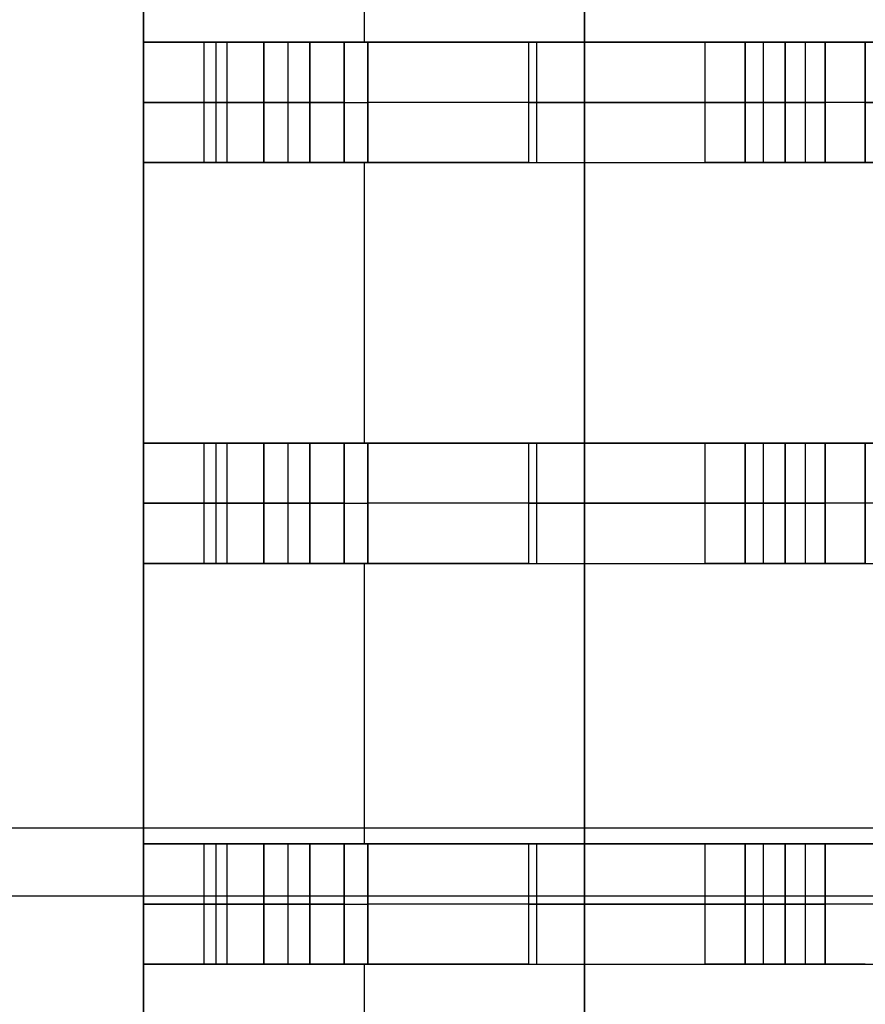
# Model space of a CAD drawing. Extents: x -64 to 57, y 4 to 161.
# Tile 280 of 342: x 12.57 to 13.62, y 140.97 to 142.2. Entities that reach past the tile are written whole.
import ezdxf

# ---------------------------------------------------------------- set-up
doc = ezdxf.new("R2010")
doc.units = 0
doc.layers.add('DEFAULT', color=7, linetype='CONTINUOUS')

msp = doc.modelspace()

# ---------------------------------------------------------------- linework, layer by layer
at = {"layer": 'DEFAULT', "color": 254}
for p, q in [((13.271, 128.8919, 41.6166), (13.271, 150.7919, 41.6166)), ((13.271, 128.8919, 41.6166), (13.271, 150.7919, 41.6166)), ((13.271, 129.9569, 41.1166), (13.271, 149.7269, 41.1166)), ((13.271, 149.7269, 41.1166), (13.271, 129.9569, 41.1166)), ((12.721, 149.5169, 37.6366), (12.721, 130.1669, 37.6366)), ((12.721, 149.5169, 39.3766), (12.721, 130.1669, 39.3766)), ((12.721, 130.1669, 37.6366), (12.721, 149.5169, 37.6366)), ((12.721, 142.1669, 41.1166), (12.721, 142.5169, 41.1166)), ((12.721, 142.5169, 41.1166), (12.721, 142.1669, 41.1166)), ((12.996, 142.5169, 41.1166), (12.996, 142.1669, 41.1166)), ((12.721, 142.1669, 40.7397), (12.721, 142.0169, 40.7397)), ((12.721, 142.1669, 38.0166), (12.721, 142.0169, 38.0166)), ((12.9284, 142.1669, 38.0166), (12.721, 142.1669, 38.0166)), ((12.721, 142.0169, 38.5166), (12.721, 142.1669, 38.5166)), ((12.721, 142.1669, 38.5166), (12.871, 142.1669, 38.5166)), ((12.721, 142.0169, 39.3866), (12.721, 142.1669, 39.3866)), ((12.721, 142.1669, 39.3866), (12.901, 142.1669, 39.3866)), ((12.721, 142.1669, 38.5166), (12.721, 142.1669, 38.0166)), ((12.871, 142.1669, 38.5166), (12.721, 142.1669, 38.5166)), ((12.721, 142.1669, 39.3866), (12.901, 142.1669, 39.3866)), ((12.721, 142.1669, 40.0666), (12.721, 142.1669, 39.3866)), ((12.721, 142.1669, 41.1166), (12.721, 142.1669, 40.7397)), ((13.201, 142.1669, 41.1166), (12.721, 142.1669, 41.1166)), ((12.721, 142.1669, 38.0166), (12.9284, 142.1669, 38.0166)), ((12.721, 142.0169, 40.0666), (12.721, 142.1669, 40.0666)), ((12.721, 142.1669, 39.3866), (12.721, 142.1669, 40.0666)), ((12.721, 142.0169, 39.3866), (12.721, 142.1669, 39.3866)), ((12.721, 142.1669, 40.0666), (12.721, 142.0169, 40.0666)), ((12.721, 142.1669, 38.0166), (12.721, 142.1669, 38.5166)), ((12.721, 142.0169, 38.0166), (12.721, 142.1669, 38.0166)), ((12.721, 142.1669, 38.5166), (12.721, 142.0169, 38.5166)), ((12.721, 142.1669, 40.7397), (12.721, 142.1669, 41.1166)), ((12.721, 142.0169, 40.7397), (12.721, 142.1669, 40.7397)), ((12.721, 142.1669, 41.1166), (13.201, 142.1669, 41.1166)), ((12.796, 142.1669, 38.5166), (12.796, 142.0169, 38.5166)), ((12.811, 142.1669, 39.3866), (12.811, 142.0169, 39.3866)), ((12.8247, 142.1669, 38.0166), (12.8247, 142.0169, 38.0166)), ((12.871, 142.0169, 38.5166), (12.871, 142.1669, 38.5166)), ((12.871, 142.1669, 38.5166), (12.871, 142.0169, 38.5166)), ((12.901, 142.1669, 39.3866), (12.901, 142.0169, 39.3866)), ((12.901, 142.1669, 39.3866), (12.901, 142.0169, 39.3866)), ((12.9284, 142.1669, 38.0166), (12.9284, 142.0169, 38.0166)), ((12.9284, 142.0169, 38.0166), (12.9284, 142.1669, 38.0166)), ((12.9284, 142.1669, 38.0166), (13.0005, 142.1669, 37.9858)), ((12.971, 142.0169, 39.3166), (12.971, 142.1669, 39.3166)), ((12.971, 142.0169, 39.3166), (12.971, 142.1669, 39.3166)), ((12.971, 142.1669, 39.3166), (12.971, 142.1669, 38.6166)), ((12.971, 142.1669, 38.6166), (12.971, 142.0169, 38.6166)), ((12.971, 142.1669, 38.9666), (12.971, 142.0169, 38.9666)), ((12.971, 142.1669, 38.6166), (12.971, 142.0169, 38.6166)), ((12.971, 142.0169, 40.3166), (12.971, 142.1669, 40.3166)), ((12.971, 142.1669, 40.3366), (12.971, 142.0169, 40.3366)), ((12.971, 142.1669, 40.3166), (12.971, 142.1669, 40.3366)), ((12.971, 142.0169, 40.3266), (12.971, 142.1669, 40.3266)), ((12.971, 142.0169, 40.3366), (12.971, 142.1669, 40.3366)), ((12.971, 142.1669, 39.3166), (12.971, 142.1669, 38.6166)), ((12.971, 142.1669, 40.3366), (12.971, 142.1669, 40.3166)), ((12.971, 142.1669, 39.3166), (13.471, 142.1669, 39.3166)), ((12.971, 142.1669, 40.3166), (12.971, 142.0169, 40.3166)), ((13.0005, 142.0169, 37.9858), (13.0005, 142.1669, 37.9858)), ((13.0005, 142.1669, 37.9858), (13.0005, 142.0169, 37.9858)), ((13.4215, 142.1669, 37.5473), (13.0005, 142.1669, 37.9858)), ((13.0005, 142.1669, 37.9858), (13.4215, 142.1669, 37.5473)), ((13.201, 142.1669, 41.1166), (13.201, 142.0169, 41.1166)), ((13.201, 142.1669, 41.1166), (13.201, 142.0169, 41.1166)), ((13.211, 142.1669, 37.7666), (13.211, 142.0169, 37.7666)), ((13.321, 142.1669, 37.652), (13.321, 142.1669, 41.0057)), ((13.4215, 142.0169, 37.5473), (13.4215, 142.1669, 37.5473)), ((13.4215, 142.0169, 37.5473), (13.4215, 142.1669, 37.5473)), ((13.4215, 142.1669, 37.5473), (13.4936, 142.1669, 37.5166)), ((13.471, 142.0169, 39.2966), (13.471, 142.1669, 39.2966)), ((13.471, 142.1669, 39.2966), (13.471, 142.0169, 39.2966)), ((13.471, 142.1669, 39.3966), (13.471, 142.1669, 39.2966)), ((13.471, 142.0169, 39.3966), (13.471, 142.1669, 39.3966)), ((13.471, 142.1669, 39.3466), (13.471, 142.0169, 39.3466)), ((13.471, 142.1669, 39.3966), (13.471, 142.0169, 39.3966)), ((13.471, 142.0169, 39.8466), (13.471, 142.1669, 39.8466)), ((13.471, 142.1669, 39.8466), (13.471, 142.0169, 39.8466)), ((13.471, 142.1669, 39.9466), (13.471, 142.1669, 39.8466)), ((13.471, 142.0169, 39.9466), (13.471, 142.1669, 39.9466)), ((13.471, 142.1669, 39.8966), (13.471, 142.0169, 39.8966)), ((13.471, 142.1669, 39.9466), (13.471, 142.0169, 39.9466)), ((13.471, 142.1669, 39.8466), (13.471, 142.1669, 39.9466)), ((13.471, 142.1669, 39.2966), (13.471, 142.1669, 39.3966)), ((13.4936, 142.1669, 37.5166), (13.4936, 142.0169, 37.5166)), ((13.4936, 142.1669, 37.5166), (13.4936, 142.0169, 37.5166)), ((13.921, 142.1669, 37.5166), (13.4936, 142.1669, 37.5166)), ((13.4936, 142.1669, 37.5166), (13.921, 142.1669, 37.5166)), ((13.521, 142.0169, 39.2466), (13.521, 142.1669, 39.2466)), ((13.521, 142.1669, 39.2466), (13.571, 142.1669, 39.2466)), ((13.521, 142.1669, 39.2466), (13.521, 142.0169, 39.2466)), ((13.521, 142.0169, 39.4466), (13.521, 142.1669, 39.4466)), ((13.521, 142.1669, 39.4466), (13.521, 142.0169, 39.4466)), ((13.521, 142.1669, 39.7966), (13.521, 142.1669, 39.4466)), ((13.521, 142.0169, 39.7966), (13.521, 142.1669, 39.7966)), ((13.521, 142.1669, 39.6216), (13.521, 142.0169, 39.6216)), ((13.521, 142.1669, 39.7966), (13.521, 142.0169, 39.7966)), ((13.521, 142.0169, 39.9966), (13.521, 142.1669, 39.9966)), ((13.521, 142.1669, 39.9966), (13.521, 142.0169, 39.9966)), ((13.571, 142.1669, 39.9966), (13.521, 142.1669, 39.9966)), ((13.521, 142.0169, 40.3466), (13.521, 142.1669, 40.3466)), ((13.521, 142.1669, 40.3466), (13.521, 142.0169, 40.3466)), ((13.521, 142.1669, 40.4766), (13.521, 142.1669, 40.3466)), ((13.521, 142.0169, 40.4766), (13.521, 142.1669, 40.4766)), ((13.521, 142.1669, 40.4116), (13.521, 142.0169, 40.4116)), ((13.521, 142.1669, 40.3466), (13.521, 142.1669, 40.4766)), ((13.521, 142.1669, 39.9966), (13.571, 142.1669, 39.9966)), ((13.521, 142.1669, 39.4466), (13.521, 142.1669, 39.7966)), ((13.571, 142.1669, 39.2466), (13.521, 142.1669, 39.2466)), ((13.521, 142.0169, 40.4766), (13.521, 142.1669, 40.4766)), ((13.546, 142.1669, 39.2466), (13.546, 142.0169, 39.2466)), ((13.546, 142.1669, 39.9966), (13.546, 142.0169, 39.9966)), ((13.571, 142.0169, 37.8666), (13.571, 142.1669, 37.8666)), ((13.571, 142.1669, 37.8666), (13.571, 142.0169, 37.8666)), ((13.571, 142.1669, 39.2466), (13.571, 142.1669, 37.8666)), ((13.571, 142.0169, 39.2466), (13.571, 142.1669, 39.2466)), ((13.571, 142.1669, 38.5566), (13.571, 142.0169, 38.5566)), ((13.571, 142.1669, 39.2466), (13.571, 142.0169, 39.2466)), ((13.571, 142.0169, 39.9966), (13.571, 142.1669, 39.9966)), ((13.571, 142.0169, 40.2966), (13.571, 142.1669, 40.2966)), ((13.571, 142.1669, 39.9966), (13.571, 142.0169, 39.9966)), ((13.571, 142.1669, 40.2966), (13.571, 142.1669, 39.9966)), ((13.571, 142.1669, 40.1466), (13.571, 142.0169, 40.1466)), ((13.571, 142.1669, 40.2966), (13.571, 142.0169, 40.2966)), ((13.571, 142.1669, 39.9966), (13.571, 142.1669, 40.2966)), ((13.571, 142.1669, 37.8666), (13.571, 142.1669, 39.2466)), ((13.621, 142.0169, 37.8166), (13.621, 142.1669, 37.8166)), ((13.621, 142.1669, 37.8166), (13.921, 142.1669, 37.8166)), ((13.621, 142.1669, 37.8166), (13.621, 142.0169, 37.8166)), ((13.921, 142.1669, 37.8166), (13.621, 142.1669, 37.8166)), ((12.9284, 142.0919, 38.0166), (12.721, 142.0919, 38.0166)), ((12.721, 142.0919, 38.5166), (12.871, 142.0919, 38.5166)), ((12.721, 142.0919, 39.3866), (12.901, 142.0919, 39.3866)), ((12.971, 142.0919, 39.3166), (12.971, 142.0919, 38.6166)), ((12.971, 142.0919, 40.3166), (12.971, 142.0919, 40.3366)), ((13.4215, 142.0919, 37.5473), (13.0005, 142.0919, 37.9858)), ((13.471, 142.0919, 39.2966), (13.471, 142.0919, 39.3966)), ((13.471, 142.0919, 39.8466), (13.471, 142.0919, 39.9466)), ((13.921, 142.0919, 37.5166), (13.4936, 142.0919, 37.5166)), ((13.521, 142.0919, 39.2466), (13.571, 142.0919, 39.2466)), ((13.521, 142.0919, 39.7966), (13.521, 142.0919, 39.4466)), ((13.571, 142.0919, 39.9966), (13.521, 142.0919, 39.9966)), ((13.521, 142.0919, 40.4766), (13.521, 142.0919, 40.3466)), ((13.571, 142.0919, 39.2466), (13.571, 142.0919, 37.8666)), ((13.571, 142.0919, 39.9966), (13.571, 142.0919, 40.2966)), ((13.621, 142.0919, 37.8166), (13.921, 142.0919, 37.8166)), ((12.871, 142.0169, 38.5166), (12.721, 142.0169, 38.5166)), ((12.721, 142.0169, 38.5166), (12.721, 142.0169, 38.0166)), ((12.721, 142.0169, 38.0166), (12.9284, 142.0169, 38.0166)), ((13.201, 142.0169, 41.1166), (12.721, 142.0169, 41.1166)), ((12.721, 142.0169, 41.1166), (12.721, 142.0169, 40.7397)), ((12.721, 142.0169, 40.0666), (12.721, 142.0169, 39.3866)), ((12.721, 142.0169, 39.3866), (12.901, 142.0169, 39.3866)), ((12.721, 142.0169, 38.0166), (12.9284, 142.0169, 38.0166)), ((12.871, 142.0169, 38.5166), (12.721, 142.0169, 38.5166)), ((12.901, 142.0169, 39.3866), (12.721, 142.0169, 39.3866)), ((12.721, 142.0169, 40.0666), (12.721, 142.0169, 39.3866)), ((12.721, 142.0169, 38.5166), (12.721, 142.0169, 38.0166)), ((12.721, 142.0169, 41.1166), (12.721, 142.0169, 40.7397)), ((12.721, 141.6669, 41.1166), (12.721, 142.0169, 41.1166)), ((12.721, 142.0169, 41.1166), (12.721, 141.6669, 41.1166)), ((13.201, 142.0169, 41.1166), (12.721, 142.0169, 41.1166)), ((12.9284, 142.0169, 38.0166), (13.0005, 142.0169, 37.9858)), ((12.971, 142.0169, 38.6166), (12.971, 142.0169, 39.3166)), ((12.971, 142.0169, 40.3366), (12.971, 142.0169, 40.3166)), ((12.971, 142.0169, 40.3366), (12.971, 142.0169, 40.3166)), ((12.971, 142.0169, 39.3166), (12.971, 142.0169, 38.6166)), ((12.971, 142.0169, 39.3166), (13.471, 142.0169, 39.3166)), ((12.996, 142.0169, 41.1166), (12.996, 141.6669, 41.1166)), ((13.0005, 142.0169, 37.9858), (13.4215, 142.0169, 37.5473)), ((13.0005, 142.0169, 37.9858), (13.4215, 142.0169, 37.5473)), ((13.321, 142.0169, 37.652), (13.321, 142.0169, 41.0057)), ((13.4215, 142.0169, 37.5473), (13.4936, 142.0169, 37.5166)), ((13.471, 142.0169, 39.2966), (13.471, 142.0169, 39.3966)), ((13.471, 142.0169, 39.8466), (13.471, 142.0169, 39.9466)), ((13.471, 142.0169, 39.2966), (13.471, 142.0169, 39.3966)), ((13.471, 142.0169, 39.8466), (13.471, 142.0169, 39.9466)), ((13.4936, 142.0169, 37.5166), (13.921, 142.0169, 37.5166)), ((13.4936, 142.0169, 37.5166), (13.921, 142.0169, 37.5166)), ((13.571, 142.0169, 39.2466), (13.521, 142.0169, 39.2466)), ((13.521, 142.0169, 39.4466), (13.521, 142.0169, 39.7966)), ((13.521, 142.0169, 39.9966), (13.571, 142.0169, 39.9966)), ((13.571, 142.0169, 39.2466), (13.521, 142.0169, 39.2466)), ((13.521, 142.0169, 39.4466), (13.521, 142.0169, 39.7966)), ((13.521, 142.0169, 39.9966), (13.571, 142.0169, 39.9966)), ((13.521, 142.0169, 40.3466), (13.521, 142.0169, 40.4766)), ((13.521, 142.0169, 40.3466), (13.521, 142.0169, 40.4766)), ((13.571, 142.0169, 37.8666), (13.571, 142.0169, 39.2466)), ((13.571, 142.0169, 39.9966), (13.571, 142.0169, 40.2966)), ((13.571, 142.0169, 37.8666), (13.571, 142.0169, 39.2466)), ((13.571, 142.0169, 39.9966), (13.571, 142.0169, 40.2966)), ((13.921, 142.0169, 37.8166), (13.621, 142.0169, 37.8166)), ((13.921, 142.0169, 37.8166), (13.621, 142.0169, 37.8166)), ((12.721, 141.6669, 40.7397), (12.721, 141.5169, 40.7397)), ((12.721, 141.6669, 38.0166), (12.721, 141.5169, 38.0166)), ((12.9284, 141.6669, 38.0166), (12.721, 141.6669, 38.0166)), ((12.721, 141.5169, 38.5166), (12.721, 141.6669, 38.5166)), ((12.721, 141.6669, 38.5166), (12.871, 141.6669, 38.5166)), ((12.721, 141.5169, 39.3866), (12.721, 141.6669, 39.3866)), ((12.721, 141.6669, 39.3866), (12.901, 141.6669, 39.3866)), ((12.721, 141.6669, 38.5166), (12.721, 141.6669, 38.0166)), ((12.871, 141.6669, 38.5166), (12.721, 141.6669, 38.5166)), ((12.721, 141.6669, 39.3866), (12.901, 141.6669, 39.3866)), ((12.721, 141.6669, 40.0666), (12.721, 141.6669, 39.3866)), ((12.721, 141.6669, 41.1166), (12.721, 141.6669, 40.7397)), ((13.201, 141.6669, 41.1166), (12.721, 141.6669, 41.1166)), ((12.721, 141.6669, 38.0166), (12.9284, 141.6669, 38.0166)), ((12.721, 141.5169, 40.0666), (12.721, 141.6669, 40.0666)), ((12.721, 141.6669, 39.3866), (12.721, 141.6669, 40.0666)), ((12.721, 141.5169, 39.3866), (12.721, 141.6669, 39.3866)), ((12.721, 141.6669, 40.0666), (12.721, 141.5169, 40.0666)), ((12.721, 141.6669, 38.0166), (12.721, 141.6669, 38.5166)), ((12.721, 141.5169, 38.0166), (12.721, 141.6669, 38.0166)), ((12.721, 141.6669, 38.5166), (12.721, 141.5169, 38.5166)), ((12.721, 141.6669, 40.7397), (12.721, 141.6669, 41.1166)), ((12.721, 141.5169, 40.7397), (12.721, 141.6669, 40.7397)), ((12.721, 141.6669, 41.1166), (13.201, 141.6669, 41.1166)), ((12.796, 141.6669, 38.5166), (12.796, 141.5169, 38.5166)), ((12.811, 141.6669, 39.3866), (12.811, 141.5169, 39.3866)), ((12.8247, 141.6669, 38.0166), (12.8247, 141.5169, 38.0166)), ((12.871, 141.5169, 38.5166), (12.871, 141.6669, 38.5166)), ((12.871, 141.6669, 38.5166), (12.871, 141.5169, 38.5166)), ((12.901, 141.6669, 39.3866), (12.901, 141.5169, 39.3866)), ((12.901, 141.6669, 39.3866), (12.901, 141.5169, 39.3866)), ((12.9284, 141.6669, 38.0166), (12.9284, 141.5169, 38.0166)), ((12.9284, 141.5169, 38.0166), (12.9284, 141.6669, 38.0166)), ((12.9284, 141.6669, 38.0166), (13.0005, 141.6669, 37.9858)), ((12.971, 141.5169, 39.3166), (12.971, 141.6669, 39.3166)), ((12.971, 141.5169, 39.3166), (12.971, 141.6669, 39.3166)), ((12.971, 141.6669, 39.3166), (12.971, 141.6669, 38.6166)), ((12.971, 141.6669, 38.6166), (12.971, 141.5169, 38.6166)), ((12.971, 141.6669, 38.9666), (12.971, 141.5169, 38.9666)), ((12.971, 141.6669, 38.6166), (12.971, 141.5169, 38.6166)), ((12.971, 141.5169, 40.3166), (12.971, 141.6669, 40.3166)), ((12.971, 141.6669, 40.3366), (12.971, 141.5169, 40.3366)), ((12.971, 141.6669, 40.3166), (12.971, 141.6669, 40.3366)), ((12.971, 141.5169, 40.3266), (12.971, 141.6669, 40.3266)), ((12.971, 141.5169, 40.3366), (12.971, 141.6669, 40.3366)), ((12.971, 141.6669, 39.3166), (12.971, 141.6669, 38.6166)), ((12.971, 141.6669, 40.3366), (12.971, 141.6669, 40.3166)), ((12.971, 141.6669, 39.3166), (13.471, 141.6669, 39.3166)), ((12.971, 141.6669, 40.3166), (12.971, 141.5169, 40.3166)), ((13.0005, 141.5169, 37.9858), (13.0005, 141.6669, 37.9858)), ((13.0005, 141.6669, 37.9858), (13.0005, 141.5169, 37.9858)), ((13.4215, 141.6669, 37.5473), (13.0005, 141.6669, 37.9858)), ((13.0005, 141.6669, 37.9858), (13.4215, 141.6669, 37.5473)), ((13.201, 141.6669, 41.1166), (13.201, 141.5169, 41.1166)), ((13.201, 141.6669, 41.1166), (13.201, 141.5169, 41.1166)), ((13.211, 141.6669, 37.7666), (13.211, 141.5169, 37.7666)), ((13.321, 141.6669, 37.652), (13.321, 141.6669, 41.0057)), ((13.4215, 141.5169, 37.5473), (13.4215, 141.6669, 37.5473)), ((13.4215, 141.5169, 37.5473), (13.4215, 141.6669, 37.5473)), ((13.4215, 141.6669, 37.5473), (13.4936, 141.6669, 37.5166)), ((13.471, 141.5169, 39.2966), (13.471, 141.6669, 39.2966)), ((13.471, 141.6669, 39.2966), (13.471, 141.5169, 39.2966)), ((13.471, 141.6669, 39.3966), (13.471, 141.6669, 39.2966)), ((13.471, 141.5169, 39.3966), (13.471, 141.6669, 39.3966)), ((13.471, 141.6669, 39.3466), (13.471, 141.5169, 39.3466)), ((13.471, 141.6669, 39.3966), (13.471, 141.5169, 39.3966)), ((13.471, 141.5169, 39.8466), (13.471, 141.6669, 39.8466)), ((13.471, 141.6669, 39.8466), (13.471, 141.5169, 39.8466)), ((13.471, 141.6669, 39.9466), (13.471, 141.6669, 39.8466)), ((13.471, 141.5169, 39.9466), (13.471, 141.6669, 39.9466)), ((13.471, 141.6669, 39.8966), (13.471, 141.5169, 39.8966)), ((13.471, 141.6669, 39.9466), (13.471, 141.5169, 39.9466)), ((13.471, 141.6669, 39.8466), (13.471, 141.6669, 39.9466)), ((13.471, 141.6669, 39.2966), (13.471, 141.6669, 39.3966)), ((13.4936, 141.6669, 37.5166), (13.4936, 141.5169, 37.5166)), ((13.4936, 141.6669, 37.5166), (13.4936, 141.5169, 37.5166)), ((13.921, 141.6669, 37.5166), (13.4936, 141.6669, 37.5166)), ((13.4936, 141.6669, 37.5166), (13.921, 141.6669, 37.5166)), ((13.521, 141.5169, 39.2466), (13.521, 141.6669, 39.2466)), ((13.521, 141.6669, 39.2466), (13.571, 141.6669, 39.2466)), ((13.521, 141.6669, 39.2466), (13.521, 141.5169, 39.2466)), ((13.521, 141.5169, 39.4466), (13.521, 141.6669, 39.4466)), ((13.521, 141.6669, 39.4466), (13.521, 141.5169, 39.4466)), ((13.521, 141.6669, 39.7966), (13.521, 141.6669, 39.4466)), ((13.521, 141.5169, 39.7966), (13.521, 141.6669, 39.7966)), ((13.521, 141.6669, 39.6216), (13.521, 141.5169, 39.6216)), ((13.521, 141.6669, 39.7966), (13.521, 141.5169, 39.7966)), ((13.521, 141.5169, 39.9966), (13.521, 141.6669, 39.9966)), ((13.521, 141.6669, 39.9966), (13.521, 141.5169, 39.9966)), ((13.571, 141.6669, 39.9966), (13.521, 141.6669, 39.9966)), ((13.521, 141.5169, 40.3466), (13.521, 141.6669, 40.3466)), ((13.521, 141.6669, 40.3466), (13.521, 141.5169, 40.3466)), ((13.521, 141.6669, 40.4766), (13.521, 141.6669, 40.3466)), ((13.521, 141.5169, 40.4766), (13.521, 141.6669, 40.4766)), ((13.521, 141.6669, 40.4116), (13.521, 141.5169, 40.4116)), ((13.521, 141.6669, 40.3466), (13.521, 141.6669, 40.4766)), ((13.521, 141.6669, 39.9966), (13.571, 141.6669, 39.9966)), ((13.521, 141.6669, 39.4466), (13.521, 141.6669, 39.7966)), ((13.571, 141.6669, 39.2466), (13.521, 141.6669, 39.2466)), ((13.521, 141.5169, 40.4766), (13.521, 141.6669, 40.4766)), ((13.546, 141.6669, 39.2466), (13.546, 141.5169, 39.2466)), ((13.546, 141.6669, 39.9966), (13.546, 141.5169, 39.9966)), ((13.571, 141.5169, 37.8666), (13.571, 141.6669, 37.8666)), ((13.571, 141.6669, 37.8666), (13.571, 141.5169, 37.8666)), ((13.571, 141.6669, 39.2466), (13.571, 141.6669, 37.8666)), ((13.571, 141.5169, 39.2466), (13.571, 141.6669, 39.2466)), ((13.571, 141.6669, 38.5566), (13.571, 141.5169, 38.5566)), ((13.571, 141.6669, 39.2466), (13.571, 141.5169, 39.2466)), ((13.571, 141.5169, 39.9966), (13.571, 141.6669, 39.9966)), ((13.571, 141.5169, 40.2966), (13.571, 141.6669, 40.2966)), ((13.571, 141.6669, 39.9966), (13.571, 141.5169, 39.9966)), ((13.571, 141.6669, 40.2966), (13.571, 141.6669, 39.9966)), ((13.571, 141.6669, 40.1466), (13.571, 141.5169, 40.1466)), ((13.571, 141.6669, 40.2966), (13.571, 141.5169, 40.2966)), ((13.571, 141.6669, 39.9966), (13.571, 141.6669, 40.2966)), ((13.571, 141.6669, 37.8666), (13.571, 141.6669, 39.2466)), ((13.621, 141.5169, 37.8166), (13.621, 141.6669, 37.8166)), ((13.621, 141.6669, 37.8166), (13.921, 141.6669, 37.8166)), ((13.621, 141.6669, 37.8166), (13.621, 141.5169, 37.8166)), ((13.921, 141.6669, 37.8166), (13.621, 141.6669, 37.8166)), ((12.9284, 141.5919, 38.0166), (12.721, 141.5919, 38.0166)), ((12.721, 141.5919, 38.5166), (12.871, 141.5919, 38.5166)), ((12.721, 141.5919, 39.3866), (12.901, 141.5919, 39.3866)), ((12.971, 141.5919, 39.3166), (12.971, 141.5919, 38.6166)), ((12.971, 141.5919, 40.3166), (12.971, 141.5919, 40.3366)), ((13.4215, 141.5919, 37.5473), (13.0005, 141.5919, 37.9858)), ((13.471, 141.5919, 39.2966), (13.471, 141.5919, 39.3966)), ((13.471, 141.5919, 39.8466), (13.471, 141.5919, 39.9466)), ((13.921, 141.5919, 37.5166), (13.4936, 141.5919, 37.5166)), ((13.521, 141.5919, 39.2466), (13.571, 141.5919, 39.2466)), ((13.521, 141.5919, 39.7966), (13.521, 141.5919, 39.4466)), ((13.571, 141.5919, 39.9966), (13.521, 141.5919, 39.9966)), ((13.521, 141.5919, 40.4766), (13.521, 141.5919, 40.3466)), ((13.571, 141.5919, 39.2466), (13.571, 141.5919, 37.8666)), ((13.571, 141.5919, 39.9966), (13.571, 141.5919, 40.2966)), ((12.871, 141.5169, 38.5166), (12.721, 141.5169, 38.5166)), ((12.721, 141.5169, 38.5166), (12.721, 141.5169, 38.0166)), ((12.721, 141.5169, 38.0166), (12.9284, 141.5169, 38.0166)), ((13.201, 141.5169, 41.1166), (12.721, 141.5169, 41.1166)), ((12.721, 141.5169, 41.1166), (12.721, 141.5169, 40.7397)), ((12.721, 141.5169, 40.0666), (12.721, 141.5169, 39.3866)), ((12.721, 141.5169, 39.3866), (12.901, 141.5169, 39.3866)), ((12.721, 141.5169, 38.0166), (12.9284, 141.5169, 38.0166)), ((12.871, 141.5169, 38.5166), (12.721, 141.5169, 38.5166)), ((12.901, 141.5169, 39.3866), (12.721, 141.5169, 39.3866)), ((12.721, 141.5169, 40.0666), (12.721, 141.5169, 39.3866)), ((12.721, 141.5169, 38.5166), (12.721, 141.5169, 38.0166)), ((12.721, 141.5169, 41.1166), (12.721, 141.5169, 40.7397)), ((12.721, 141.1669, 41.1166), (12.721, 141.5169, 41.1166)), ((12.721, 141.5169, 41.1166), (12.721, 141.1669, 41.1166)), ((13.201, 141.5169, 41.1166), (12.721, 141.5169, 41.1166)), ((12.9284, 141.5169, 38.0166), (13.0005, 141.5169, 37.9858)), ((12.971, 141.5169, 38.6166), (12.971, 141.5169, 39.3166)), ((12.971, 141.5169, 40.3366), (12.971, 141.5169, 40.3166)), ((12.971, 141.5169, 40.3366), (12.971, 141.5169, 40.3166)), ((12.971, 141.5169, 39.3166), (12.971, 141.5169, 38.6166)), ((12.971, 141.5169, 39.3166), (13.471, 141.5169, 39.3166)), ((12.996, 141.5169, 41.1166), (12.996, 141.1669, 41.1166)), ((13.0005, 141.5169, 37.9858), (13.4215, 141.5169, 37.5473)), ((13.0005, 141.5169, 37.9858), (13.4215, 141.5169, 37.5473)), ((13.321, 141.5169, 37.652), (13.321, 141.5169, 41.0057)), ((13.4215, 141.5169, 37.5473), (13.4936, 141.5169, 37.5166)), ((13.471, 141.5169, 39.2966), (13.471, 141.5169, 39.3966)), ((13.471, 141.5169, 39.8466), (13.471, 141.5169, 39.9466)), ((13.471, 141.5169, 39.2966), (13.471, 141.5169, 39.3966)), ((13.471, 141.5169, 39.8466), (13.471, 141.5169, 39.9466)), ((13.4936, 141.5169, 37.5166), (13.921, 141.5169, 37.5166)), ((13.4936, 141.5169, 37.5166), (13.921, 141.5169, 37.5166)), ((13.571, 141.5169, 39.2466), (13.521, 141.5169, 39.2466)), ((13.521, 141.5169, 39.4466), (13.521, 141.5169, 39.7966)), ((13.521, 141.5169, 39.9966), (13.571, 141.5169, 39.9966)), ((13.571, 141.5169, 39.2466), (13.521, 141.5169, 39.2466)), ((13.521, 141.5169, 39.4466), (13.521, 141.5169, 39.7966)), ((13.521, 141.5169, 39.9966), (13.571, 141.5169, 39.9966)), ((13.521, 141.5169, 40.3466), (13.521, 141.5169, 40.4766)), ((13.521, 141.5169, 40.3466), (13.521, 141.5169, 40.4766)), ((13.571, 141.5169, 37.8666), (13.571, 141.5169, 39.2466)), ((13.571, 141.5169, 39.9966), (13.571, 141.5169, 40.2966)), ((13.571, 141.5169, 37.8666), (13.571, 141.5169, 39.2466)), ((13.571, 141.5169, 39.9966), (13.571, 141.5169, 40.2966)), ((-8.3883, 141.1869, 40.2161), (15.6903, 141.1869, 40.2161)), ((12.721, 141.1669, 40.7397), (12.721, 141.0169, 40.7397)), ((12.721, 141.1669, 38.0166), (12.721, 141.0169, 38.0166)), ((12.9284, 141.1669, 38.0166), (12.721, 141.1669, 38.0166)), ((12.721, 141.0169, 38.5166), (12.721, 141.1669, 38.5166)), ((12.721, 141.1669, 38.5166), (12.871, 141.1669, 38.5166)), ((12.721, 141.0169, 39.3866), (12.721, 141.1669, 39.3866)), ((12.721, 141.1669, 39.3866), (12.901, 141.1669, 39.3866)), ((12.721, 141.1669, 38.5166), (12.721, 141.1669, 38.0166)), ((12.871, 141.1669, 38.5166), (12.721, 141.1669, 38.5166)), ((12.721, 141.1669, 39.3866), (12.901, 141.1669, 39.3866)), ((12.721, 141.1669, 40.0666), (12.721, 141.1669, 39.3866)), ((12.721, 141.1669, 41.1166), (12.721, 141.1669, 40.7397)), ((13.201, 141.1669, 41.1166), (12.721, 141.1669, 41.1166)), ((12.721, 141.1669, 38.0166), (12.9284, 141.1669, 38.0166)), ((12.721, 141.0169, 40.0666), (12.721, 141.1669, 40.0666)), ((12.721, 141.1669, 39.3866), (12.721, 141.1669, 40.0666)), ((12.721, 141.0169, 39.3866), (12.721, 141.1669, 39.3866)), ((12.721, 141.1669, 40.0666), (12.721, 141.0169, 40.0666)), ((12.721, 141.1669, 38.0166), (12.721, 141.1669, 38.5166)), ((12.721, 141.0169, 38.0166), (12.721, 141.1669, 38.0166)), ((12.721, 141.1669, 38.5166), (12.721, 141.0169, 38.5166)), ((12.721, 141.1669, 40.7397), (12.721, 141.1669, 41.1166)), ((12.721, 141.0169, 40.7397), (12.721, 141.1669, 40.7397)), ((12.721, 141.1669, 41.1166), (13.201, 141.1669, 41.1166)), ((12.796, 141.1669, 38.5166), (12.796, 141.0169, 38.5166)), ((12.811, 141.1669, 39.3866), (12.811, 141.0169, 39.3866)), ((12.8247, 141.1669, 38.0166), (12.8247, 141.0169, 38.0166)), ((12.871, 141.0169, 38.5166), (12.871, 141.1669, 38.5166)), ((12.871, 141.1669, 38.5166), (12.871, 141.0169, 38.5166)), ((12.901, 141.1669, 39.3866), (12.901, 141.0169, 39.3866)), ((12.901, 141.1669, 39.3866), (12.901, 141.0169, 39.3866)), ((12.9284, 141.1669, 38.0166), (12.9284, 141.0169, 38.0166)), ((12.9284, 141.0169, 38.0166), (12.9284, 141.1669, 38.0166)), ((12.9284, 141.1669, 38.0166), (13.0005, 141.1669, 37.9858)), ((12.971, 141.0169, 39.3166), (12.971, 141.1669, 39.3166)), ((12.971, 141.0169, 39.3166), (12.971, 141.1669, 39.3166)), ((12.971, 141.1669, 39.3166), (12.971, 141.1669, 38.6166)), ((12.971, 141.1669, 38.6166), (12.971, 141.0169, 38.6166)), ((12.971, 141.1669, 38.9666), (12.971, 141.0169, 38.9666)), ((12.971, 141.1669, 38.6166), (12.971, 141.0169, 38.6166)), ((12.971, 141.0169, 40.3166), (12.971, 141.1669, 40.3166)), ((12.971, 141.1669, 40.3366), (12.971, 141.0169, 40.3366)), ((12.971, 141.1669, 40.3166), (12.971, 141.1669, 40.3366)), ((12.971, 141.0169, 40.3266), (12.971, 141.1669, 40.3266)), ((12.971, 141.0169, 40.3366), (12.971, 141.1669, 40.3366)), ((12.971, 141.1669, 39.3166), (12.971, 141.1669, 38.6166)), ((12.971, 141.1669, 40.3366), (12.971, 141.1669, 40.3166)), ((12.971, 141.1669, 39.3166), (13.471, 141.1669, 39.3166)), ((12.971, 141.1669, 40.3166), (12.971, 141.0169, 40.3166)), ((13.0005, 141.0169, 37.9858), (13.0005, 141.1669, 37.9858)), ((13.0005, 141.1669, 37.9858), (13.0005, 141.0169, 37.9858)), ((13.4215, 141.1669, 37.5473), (13.0005, 141.1669, 37.9858)), ((13.0005, 141.1669, 37.9858), (13.4215, 141.1669, 37.5473)), ((13.201, 141.1669, 41.1166), (13.201, 141.0169, 41.1166)), ((13.201, 141.1669, 41.1166), (13.201, 141.0169, 41.1166)), ((13.211, 141.1669, 37.7666), (13.211, 141.0169, 37.7666)), ((13.321, 141.1669, 37.652), (13.321, 141.1669, 41.0057)), ((13.4215, 141.0169, 37.5473), (13.4215, 141.1669, 37.5473)), ((13.4215, 141.0169, 37.5473), (13.4215, 141.1669, 37.5473)), ((13.4215, 141.1669, 37.5473), (13.4936, 141.1669, 37.5166)), ((13.471, 141.0169, 39.2966), (13.471, 141.1669, 39.2966)), ((13.471, 141.1669, 39.2966), (13.471, 141.0169, 39.2966)), ((13.471, 141.1669, 39.3966), (13.471, 141.1669, 39.2966)), ((13.471, 141.0169, 39.3966), (13.471, 141.1669, 39.3966)), ((13.471, 141.1669, 39.3466), (13.471, 141.0169, 39.3466)), ((13.471, 141.1669, 39.3966), (13.471, 141.0169, 39.3966)), ((13.471, 141.0169, 39.8466), (13.471, 141.1669, 39.8466)), ((13.471, 141.1669, 39.8466), (13.471, 141.0169, 39.8466)), ((13.471, 141.1669, 39.9466), (13.471, 141.1669, 39.8466)), ((13.471, 141.0169, 39.9466), (13.471, 141.1669, 39.9466)), ((13.471, 141.1669, 39.8966), (13.471, 141.0169, 39.8966)), ((13.471, 141.1669, 39.9466), (13.471, 141.0169, 39.9466)), ((13.471, 141.1669, 39.8466), (13.471, 141.1669, 39.9466)), ((13.471, 141.1669, 39.2966), (13.471, 141.1669, 39.3966)), ((13.4936, 141.1669, 37.5166), (13.4936, 141.0169, 37.5166)), ((13.4936, 141.1669, 37.5166), (13.4936, 141.0169, 37.5166)), ((13.921, 141.1669, 37.5166), (13.4936, 141.1669, 37.5166)), ((13.4936, 141.1669, 37.5166), (13.921, 141.1669, 37.5166)), ((13.521, 141.0169, 39.2466), (13.521, 141.1669, 39.2466)), ((13.521, 141.1669, 39.2466), (13.571, 141.1669, 39.2466)), ((13.521, 141.1669, 39.2466), (13.521, 141.0169, 39.2466)), ((13.521, 141.0169, 39.4466), (13.521, 141.1669, 39.4466)), ((13.521, 141.1669, 39.4466), (13.521, 141.0169, 39.4466)), ((13.521, 141.1669, 39.7966), (13.521, 141.1669, 39.4466)), ((13.521, 141.0169, 39.7966), (13.521, 141.1669, 39.7966)), ((13.521, 141.1669, 39.6216), (13.521, 141.0169, 39.6216)), ((13.521, 141.1669, 39.7966), (13.521, 141.0169, 39.7966)), ((13.521, 141.0169, 39.9966), (13.521, 141.1669, 39.9966)), ((13.521, 141.1669, 39.9966), (13.521, 141.0169, 39.9966)), ((13.571, 141.1669, 39.9966), (13.521, 141.1669, 39.9966)), ((13.521, 141.0169, 40.3466), (13.521, 141.1669, 40.3466)), ((13.521, 141.1669, 40.3466), (13.521, 141.0169, 40.3466)), ((13.521, 141.1669, 40.4766), (13.521, 141.1669, 40.3466)), ((13.521, 141.0169, 40.4766), (13.521, 141.1669, 40.4766)), ((13.521, 141.1669, 40.4116), (13.521, 141.0169, 40.4116)), ((13.521, 141.1669, 40.3466), (13.521, 141.1669, 40.4766)), ((13.521, 141.1669, 39.9966), (13.571, 141.1669, 39.9966)), ((13.521, 141.1669, 39.4466), (13.521, 141.1669, 39.7966)), ((13.571, 141.1669, 39.2466), (13.521, 141.1669, 39.2466)), ((13.521, 141.0169, 40.4766), (13.521, 141.1669, 40.4766)), ((13.546, 141.1669, 39.2466), (13.546, 141.0169, 39.2466)), ((13.546, 141.1669, 39.9966), (13.546, 141.0169, 39.9966)), ((13.571, 141.0169, 37.8666), (13.571, 141.1669, 37.8666)), ((13.571, 141.1669, 37.8666), (13.571, 141.0169, 37.8666)), ((13.571, 141.1669, 39.2466), (13.571, 141.1669, 37.8666)), ((13.571, 141.0169, 39.2466), (13.571, 141.1669, 39.2466)), ((13.571, 141.1669, 38.5566), (13.571, 141.0169, 38.5566)), ((13.571, 141.1669, 39.2466), (13.571, 141.0169, 39.2466)), ((13.571, 141.0169, 39.9966), (13.571, 141.1669, 39.9966)), ((13.571, 141.0169, 40.2966), (13.571, 141.1669, 40.2966)), ((13.571, 141.1669, 39.9966), (13.571, 141.0169, 39.9966)), ((13.571, 141.1669, 40.2966), (13.571, 141.1669, 39.9966)), ((13.571, 141.1669, 40.1466), (13.571, 141.0169, 40.1466)), ((13.571, 141.1669, 40.2966), (13.571, 141.0169, 40.2966)), ((13.571, 141.1669, 39.9966), (13.571, 141.1669, 40.2966)), ((13.571, 141.1669, 37.8666), (13.571, 141.1669, 39.2466)), ((-7.449, 141.1021, 38.7161), (14.751, 141.1021, 38.7161)), ((12.9284, 141.0919, 38.0166), (12.721, 141.0919, 38.0166)), ((12.721, 141.0919, 38.5166), (12.871, 141.0919, 38.5166)), ((12.721, 141.0919, 39.3866), (12.901, 141.0919, 39.3866)), ((12.971, 141.0919, 39.3166), (12.971, 141.0919, 38.6166)), ((12.971, 141.0919, 40.3166), (12.971, 141.0919, 40.3366)), ((13.4215, 141.0919, 37.5473), (13.0005, 141.0919, 37.9858)), ((13.471, 141.0919, 39.2966), (13.471, 141.0919, 39.3966)), ((13.471, 141.0919, 39.8466), (13.471, 141.0919, 39.9466)), ((13.921, 141.0919, 37.5166), (13.4936, 141.0919, 37.5166)), ((13.521, 141.0919, 39.2466), (13.571, 141.0919, 39.2466)), ((13.521, 141.0919, 39.7966), (13.521, 141.0919, 39.4466)), ((13.571, 141.0919, 39.9966), (13.521, 141.0919, 39.9966)), ((13.521, 141.0919, 40.4766), (13.521, 141.0919, 40.3466)), ((13.571, 141.0919, 39.2466), (13.571, 141.0919, 37.8666)), ((13.571, 141.0919, 39.9966), (13.571, 141.0919, 40.2966)), ((12.871, 141.0169, 38.5166), (12.721, 141.0169, 38.5166)), ((12.721, 141.0169, 38.5166), (12.721, 141.0169, 38.0166)), ((12.721, 141.0169, 38.0166), (12.9284, 141.0169, 38.0166)), ((13.201, 141.0169, 41.1166), (12.721, 141.0169, 41.1166)), ((12.721, 141.0169, 41.1166), (12.721, 141.0169, 40.7397)), ((12.721, 141.0169, 40.0666), (12.721, 141.0169, 39.3866)), ((12.721, 141.0169, 39.3866), (12.901, 141.0169, 39.3866)), ((12.721, 141.0169, 38.0166), (12.9284, 141.0169, 38.0166)), ((12.871, 141.0169, 38.5166), (12.721, 141.0169, 38.5166)), ((12.901, 141.0169, 39.3866), (12.721, 141.0169, 39.3866)), ((12.721, 141.0169, 40.0666), (12.721, 141.0169, 39.3866)), ((12.721, 141.0169, 38.5166), (12.721, 141.0169, 38.0166)), ((12.721, 141.0169, 41.1166), (12.721, 141.0169, 40.7397)), ((12.721, 140.6669, 41.1166), (12.721, 141.0169, 41.1166)), ((12.721, 141.0169, 41.1166), (12.721, 140.6669, 41.1166)), ((13.201, 141.0169, 41.1166), (12.721, 141.0169, 41.1166)), ((12.9284, 141.0169, 38.0166), (13.0005, 141.0169, 37.9858)), ((12.971, 141.0169, 38.6166), (12.971, 141.0169, 39.3166)), ((12.971, 141.0169, 40.3366), (12.971, 141.0169, 40.3166)), ((12.971, 141.0169, 40.3366), (12.971, 141.0169, 40.3166)), ((12.971, 141.0169, 39.3166), (12.971, 141.0169, 38.6166)), ((12.971, 141.0169, 39.3166), (13.471, 141.0169, 39.3166)), ((12.996, 141.0169, 41.1166), (12.996, 140.6669, 41.1166)), ((13.0005, 141.0169, 37.9858), (13.4215, 141.0169, 37.5473)), ((13.0005, 141.0169, 37.9858), (13.4215, 141.0169, 37.5473)), ((13.321, 141.0169, 37.652), (13.321, 141.0169, 41.0057)), ((13.4215, 141.0169, 37.5473), (13.4936, 141.0169, 37.5166)), ((13.471, 141.0169, 39.2966), (13.471, 141.0169, 39.3966)), ((13.471, 141.0169, 39.8466), (13.471, 141.0169, 39.9466)), ((13.471, 141.0169, 39.2966), (13.471, 141.0169, 39.3966)), ((13.471, 141.0169, 39.8466), (13.471, 141.0169, 39.9466)), ((13.4936, 141.0169, 37.5166), (13.921, 141.0169, 37.5166)), ((13.4936, 141.0169, 37.5166), (13.921, 141.0169, 37.5166)), ((13.571, 141.0169, 39.2466), (13.521, 141.0169, 39.2466)), ((13.521, 141.0169, 39.4466), (13.521, 141.0169, 39.7966)), ((13.521, 141.0169, 39.9966), (13.571, 141.0169, 39.9966)), ((13.571, 141.0169, 39.2466), (13.521, 141.0169, 39.2466)), ((13.521, 141.0169, 39.4466), (13.521, 141.0169, 39.7966)), ((13.521, 141.0169, 39.9966), (13.571, 141.0169, 39.9966)), ((13.521, 141.0169, 40.3466), (13.521, 141.0169, 40.4766)), ((13.521, 141.0169, 40.3466), (13.521, 141.0169, 40.4766)), ((13.571, 141.0169, 37.8666), (13.571, 141.0169, 39.2466)), ((13.571, 141.0169, 39.9966), (13.571, 141.0169, 40.2966)), ((13.571, 141.0169, 37.8666), (13.571, 141.0169, 39.2466)), ((13.571, 141.0169, 39.9966), (13.571, 141.0169, 40.2966))]:
    msp.add_line(p, q, dxfattribs=at)
at = {"layer": 'DEFAULT', "color": 254, "extrusion": (-1.19249e-08, 1, -9.86076e-32)}
for centre, radius, start, end in [((-12.521, 40.3366, 142.1669), 0.45, 116.3878, 180), ((-12.721, 40.3166, 142.1669), 0.25, 180, 270), ((-12.871, 38.6166, 142.1669), 0.1, 180, 270), ((-12.901, 39.3166, 142.1669), 0.07, 90, 180), ((-12.9284, 37.9166, 142.1669), 0.1, 90, 136.1691), ((-12.721, 40.4766, 142.1669), 0.8, 126.8699, 180), ((-13.4936, 37.6166, 142.1669), 0.1, 270, 316.1691), ((-13.521, 39.2966, 142.1669), 0.05, 270, 360), ((-13.521, 39.3966, 142.1669), 0.05, 360, 90), ((-13.521, 39.8466, 142.1669), 0.05, 270, 360), ((-13.521, 39.9466, 142.1669), 0.05, 360, 90), ((-13.571, 40.3466, 142.1669), 0.05, 270, 360), ((-13.621, 37.8666, 142.1669), 0.05, 270, 360), ((-12.521, 40.3366, 142.0169), 0.45, 116.3878, 180), ((-12.721, 40.3166, 142.0169), 0.25, 180, 270), ((-12.871, 38.6166, 142.0169), 0.1, 180, 270), ((-12.901, 39.3166, 142.0169), 0.07, 90, 180), ((-12.9284, 37.9166, 142.0169), 0.1, 90, 136.1691), ((-12.721, 40.4766, 142.0169), 0.8, 126.8699, 180), ((-13.4936, 37.6166, 142.0169), 0.1, 270, 316.1691), ((-13.521, 39.2966, 142.0169), 0.05, 270, 360), ((-13.521, 39.3966, 142.0169), 0.05, 360, 90), ((-13.521, 39.8466, 142.0169), 0.05, 270, 360), ((-13.521, 39.9466, 142.0169), 0.05, 360, 90), ((-13.571, 40.3466, 142.0169), 0.05, 270, 360), ((-13.621, 37.8666, 142.0169), 0.05, 270, 360), ((-12.521, 40.3366, 141.6669), 0.45, 116.3878, 180), ((-12.721, 40.3166, 141.6669), 0.25, 180, 270), ((-12.871, 38.6166, 141.6669), 0.1, 180, 270), ((-12.901, 39.3166, 141.6669), 0.07, 90, 180), ((-12.9284, 37.9166, 141.6669), 0.1, 90, 136.1691), ((-13.4936, 37.6166, 141.6669), 0.1, 270, 316.1691), ((-13.521, 39.2966, 141.6669), 0.05, 270, 360), ((-13.521, 39.3966, 141.6669), 0.05, 360, 90), ((-13.521, 39.8466, 141.6669), 0.05, 270, 360), ((-13.521, 39.9466, 141.6669), 0.05, 360, 90), ((-13.571, 40.3466, 141.6669), 0.05, 270, 360), ((-13.621, 37.8666, 141.6669), 0.05, 270, 360), ((-12.521, 40.3366, 141.5169), 0.45, 116.3878, 180), ((-12.721, 40.3166, 141.5169), 0.25, 180, 270), ((-12.871, 38.6166, 141.5169), 0.1, 180, 270), ((-12.901, 39.3166, 141.5169), 0.07, 90, 180), ((-12.9284, 37.9166, 141.5169), 0.1, 90, 136.1691), ((-12.721, 40.4766, 141.5169), 0.8, 126.8699, 180), ((-13.4936, 37.6166, 141.5169), 0.1, 270, 316.1691), ((-13.521, 39.2966, 141.5169), 0.05, 270, 360), ((-13.521, 39.3966, 141.5169), 0.05, 360, 90), ((-13.521, 39.8466, 141.5169), 0.05, 270, 360), ((-13.521, 39.9466, 141.5169), 0.05, 360, 90), ((-13.571, 40.3466, 141.5169), 0.05, 270, 360), ((-13.621, 37.8666, 141.5169), 0.05, 270, 360), ((-12.521, 40.3366, 141.1669), 0.45, 116.3878, 180), ((-12.721, 40.3166, 141.1669), 0.25, 180, 270), ((-12.871, 38.6166, 141.1669), 0.1, 180, 270), ((-12.901, 39.3166, 141.1669), 0.07, 90, 180), ((-12.9284, 37.9166, 141.1669), 0.1, 90, 136.1691), ((-13.4936, 37.6166, 141.1669), 0.1, 270, 316.1691), ((-13.521, 39.2966, 141.1669), 0.05, 270, 360), ((-13.521, 39.3966, 141.1669), 0.05, 360, 90), ((-13.521, 39.8466, 141.1669), 0.05, 270, 360), ((-13.521, 39.9466, 141.1669), 0.05, 360, 90), ((-13.571, 40.3466, 141.1669), 0.05, 270, 360), ((-13.621, 37.8666, 141.1669), 0.05, 270, 360), ((-12.521, 40.3366, 141.0169), 0.45, 116.3878, 180), ((-12.721, 40.3166, 141.0169), 0.25, 180, 270), ((-12.871, 38.6166, 141.0169), 0.1, 180, 270), ((-12.901, 39.3166, 141.0169), 0.07, 90, 180), ((-12.9284, 37.9166, 141.0169), 0.1, 90, 136.1691), ((-12.721, 40.4766, 141.0169), 0.8, 126.8699, 180), ((-13.4936, 37.6166, 141.0169), 0.1, 270, 316.1691), ((-13.521, 39.2966, 141.0169), 0.05, 270, 360), ((-13.521, 39.3966, 141.0169), 0.05, 360, 90), ((-13.521, 39.8466, 141.0169), 0.05, 270, 360), ((-13.521, 39.9466, 141.0169), 0.05, 360, 90), ((-13.571, 40.3466, 141.0169), 0.05, 270, 360), ((-13.621, 37.8666, 141.0169), 0.05, 270, 360)]:
    msp.add_arc(centre, radius, start, end, dxfattribs=at)
at = {"layer": 'DEFAULT', "color": 254, "extrusion": (-1.19249e-08, 1, 4.09824e-14)}
for centre in [(-12.721, 40.3166, 142.1669), (-12.721, 40.3166, 142.0169), (-12.721, 40.3166, 141.5169), (-12.721, 40.3166, 141.1669)]:
    msp.add_arc(centre, 0.25, 180, 270, dxfattribs=at)
at = {"layer": 'DEFAULT', "color": 254, "extrusion": (-1.19251e-08, 1, -1.54267e-13)}
msp.add_arc((-12.521, 40.3366, 142.1669), 0.45, 116.3878, 180, dxfattribs=at)
at = {"layer": 'DEFAULT', "color": 254, "extrusion": (-1.19255e-08, 1, 6.31283e-13)}
for centre in [(-12.871, 38.6166, 142.1669), (-12.871, 38.6166, 142.0169), (-12.871, 38.6166, 141.6669), (-12.871, 38.6166, 141.5169), (-12.871, 38.6166, 141.1669), (-12.871, 38.6166, 141.0169)]:
    msp.add_arc(centre, 0.1, 180, 270, dxfattribs=at)
at = {"layer": 'DEFAULT', "color": 254, "extrusion": (-1.19255e-08, 1, -9.62071e-13)}
for centre in [(-12.901, 39.3166, 142.1669), (-12.901, 39.3166, 141.6669), (-12.901, 39.3166, 141.1669)]:
    msp.add_arc(centre, 0.07, 90, 180, dxfattribs=at)
at = {"layer": 'DEFAULT', "color": 254, "extrusion": (-1.19247e-08, 1, 1.04321e-13)}
for centre in [(-12.721, 40.4766, 142.1669), (-12.721, 40.4766, 141.1669)]:
    msp.add_arc(centre, 0.8, 126.8699, 180, dxfattribs=at)
at = {"layer": 'DEFAULT', "color": 254, "extrusion": (-1.19246e-08, 1, -5.40067e-13)}
for centre in [(-13.521, 39.9466, 142.1669), (-13.521, 39.3966, 142.1669), (-13.521, 39.3966, 142.0169), (-13.521, 39.9466, 142.0169), (-13.521, 39.9466, 141.6669), (-13.521, 39.3966, 141.6669), (-13.521, 39.3966, 141.5169), (-13.521, 39.9466, 141.5169), (-13.521, 39.9466, 141.1669), (-13.521, 39.3966, 141.1669), (-13.521, 39.3966, 141.0169), (-13.521, 39.9466, 141.0169)]:
    msp.add_arc(centre, 0.05, 360, 90, dxfattribs=at)
at = {"layer": 'DEFAULT', "color": 254, "extrusion": (-1.19246e-08, 1, 5.39024e-13)}
for centre in [(-13.521, 39.8466, 142.1669), (-13.521, 39.2966, 142.1669), (-13.521, 39.2966, 142.0169), (-13.521, 39.8466, 142.0169), (-13.621, 37.8666, 142.0169), (-13.521, 39.8466, 141.6669), (-13.521, 39.2966, 141.6669), (-13.521, 39.2966, 141.5169), (-13.521, 39.8466, 141.5169), (-13.621, 37.8666, 141.5169), (-13.521, 39.8466, 141.1669), (-13.521, 39.2966, 141.1669), (-13.621, 37.8666, 141.1669), (-13.521, 39.2966, 141.0169), (-13.521, 39.8466, 141.0169), (-13.621, 37.8666, 141.0169)]:
    msp.add_arc(centre, 0.05, 270, 360, dxfattribs=at)
at = {"layer": 'DEFAULT', "color": 254, "extrusion": (-1.1925e-08, 1, -4.31354e-13)}
for centre in [(-13.571, 40.3466, 142.1669), (-13.571, 40.3466, 141.6669), (-13.571, 40.3466, 141.0169)]:
    msp.add_arc(centre, 0.05, 270, 360, dxfattribs=at)
at = {"layer": 'DEFAULT', "color": 254, "extrusion": (-1.1926e-08, 1, -8.33297e-13)}
for centre in [(-13.621, 37.8666, 142.1669), (-13.621, 37.8666, 141.6669)]:
    msp.add_arc(centre, 0.05, 270, 360, dxfattribs=at)
at = {"layer": 'DEFAULT', "color": 254, "extrusion": (-1.19249e-08, 1, 0)}
for centre, radius, start, end in [((-12.521, 40.3366, 142.0919), 0.45, 116.3878, 180), ((-12.721, 40.3166, 142.0919), 0.25, 180, 270), ((-12.871, 38.6166, 142.0919), 0.1, 180, 270), ((-12.901, 39.3166, 142.0919), 0.07, 90, 180), ((-12.9284, 37.9166, 142.0919), 0.1, 90, 136.1691), ((-12.721, 40.4766, 142.0919), 0.8, 126.8699, 180), ((-13.4936, 37.6166, 142.0919), 0.1, 270, 316.1691), ((-13.521, 39.2966, 142.0919), 0.05, 270, 360), ((-13.521, 39.3966, 142.0919), 0.05, 360, 90), ((-13.521, 39.8466, 142.0919), 0.05, 270, 360), ((-13.521, 39.9466, 142.0919), 0.05, 360, 90), ((-13.571, 40.3466, 142.0919), 0.05, 270, 360), ((-13.621, 37.8666, 142.0919), 0.05, 270, 360), ((-12.521, 40.3366, 141.5919), 0.45, 116.3878, 180), ((-12.721, 40.3166, 141.5919), 0.25, 180, 270), ((-12.871, 38.6166, 141.5919), 0.1, 180, 270), ((-12.901, 39.3166, 141.5919), 0.07, 90, 180), ((-12.9284, 37.9166, 141.5919), 0.1, 90, 136.1691), ((-12.721, 40.4766, 141.5919), 0.8, 126.8699, 180), ((-13.4936, 37.6166, 141.5919), 0.1, 270, 316.1691), ((-13.521, 39.2966, 141.5919), 0.05, 270, 360), ((-13.521, 39.3966, 141.5919), 0.05, 360, 90), ((-13.521, 39.8466, 141.5919), 0.05, 270, 360), ((-13.521, 39.9466, 141.5919), 0.05, 360, 90), ((-13.571, 40.3466, 141.5919), 0.05, 270, 360), ((-13.621, 37.8666, 141.5919), 0.05, 270, 360), ((-12.521, 40.3366, 141.0919), 0.45, 116.3878, 180), ((-12.721, 40.3166, 141.0919), 0.25, 180, 270), ((-12.871, 38.6166, 141.0919), 0.1, 180, 270), ((-12.901, 39.3166, 141.0919), 0.07, 90, 180), ((-12.9284, 37.9166, 141.0919), 0.1, 90, 136.1691), ((-12.721, 40.4766, 141.0919), 0.8, 126.8699, 180), ((-13.4936, 37.6166, 141.0919), 0.1, 270, 316.1691), ((-13.521, 39.2966, 141.0919), 0.05, 270, 360), ((-13.521, 39.3966, 141.0919), 0.05, 360, 90), ((-13.521, 39.8466, 141.0919), 0.05, 270, 360), ((-13.521, 39.9466, 141.0919), 0.05, 360, 90), ((-13.571, 40.3466, 141.0919), 0.05, 270, 360), ((-13.621, 37.8666, 141.0919), 0.05, 270, 360)]:
    msp.add_arc(centre, radius, start, end, dxfattribs=at)
at = {"layer": 'DEFAULT', "color": 254, "extrusion": (-1.19246e-08, 1, 2.29171e-13)}
msp.add_arc((-12.521, 40.3366, 142.0169), 0.45, 116.3878, 180, dxfattribs=at)
at = {"layer": 'DEFAULT', "color": 254, "extrusion": (-1.19252e-08, 1, -2.68944e-13)}
for centre in [(-12.901, 39.3166, 142.0169), (-12.901, 39.3166, 141.5169), (-12.901, 39.3166, 141.0169)]:
    msp.add_arc(centre, 0.07, 90, 180, dxfattribs=at)
at = {"layer": 'DEFAULT', "color": 254, "extrusion": (-1.19246e-08, 1, 1.44041e-13)}
for centre in [(-12.721, 40.4766, 142.0169), (-12.721, 40.4766, 141.6669)]:
    msp.add_arc(centre, 0.8, 126.8699, 180, dxfattribs=at)
at = {"layer": 'DEFAULT', "color": 254, "extrusion": (-1.19237e-08, 1, 9.40968e-13)}
for centre in [(-13.571, 40.3466, 142.0169), (-13.571, 40.3466, 141.5169), (-13.571, 40.3466, 141.1669)]:
    msp.add_arc(centre, 0.05, 270, 360, dxfattribs=at)
at = {"layer": 'DEFAULT', "color": 254, "extrusion": (-1.19247e-08, 1, -3.94063e-14)}
msp.add_arc((-12.721, 40.3166, 141.6669), 0.25, 180, 270, dxfattribs=at)
at = {"layer": 'DEFAULT', "color": 254, "extrusion": (-1.19247e-08, 1, 6.7411e-14)}
for centre in [(-12.521, 40.3366, 141.6669), (-12.521, 40.3366, 141.1669)]:
    msp.add_arc(centre, 0.45, 116.3878, 180, dxfattribs=at)
at = {"layer": 'DEFAULT', "color": 254, "extrusion": (-1.19249e-08, 1, 5.44009e-16)}
msp.add_arc((-12.721, 40.4766, 141.6669), 0.8, 126.8699, 180, dxfattribs=at)
at = {"layer": 'DEFAULT', "color": 254, "extrusion": (-1.19249e-08, 1, 7.49279e-15)}
for centre in [(-12.521, 40.3366, 141.5169), (-12.521, 40.3366, 141.0169)]:
    msp.add_arc(centre, 0.45, 116.3878, 180, dxfattribs=at)
at = {"layer": 'DEFAULT', "color": 254, "extrusion": (-1.19244e-08, 1, 2.54816e-13)}
msp.add_arc((-12.721, 40.4766, 141.5169), 0.8, 126.8699, 180, dxfattribs=at)
at = {"layer": 'DEFAULT', "color": 254, "extrusion": (-1.19249e-08, 1, -3.63971e-23)}
msp.add_arc((-12.721, 40.4766, 141.1669), 0.8, 126.8699, 180, dxfattribs=at)
at = {"layer": 'DEFAULT', "color": 254, "extrusion": (-1.19248e-08, 1, -1.53093e-13)}
msp.add_arc((-12.721, 40.3166, 141.0169), 0.25, 180, 270, dxfattribs=at)
at = {"layer": 'DEFAULT', "color": 254, "extrusion": (-1.1925e-08, 1, -4.61745e-14)}
msp.add_arc((-12.721, 40.4766, 141.0169), 0.8, 126.8699, 180, dxfattribs=at)

doc.saveas('drawing.dxf')
